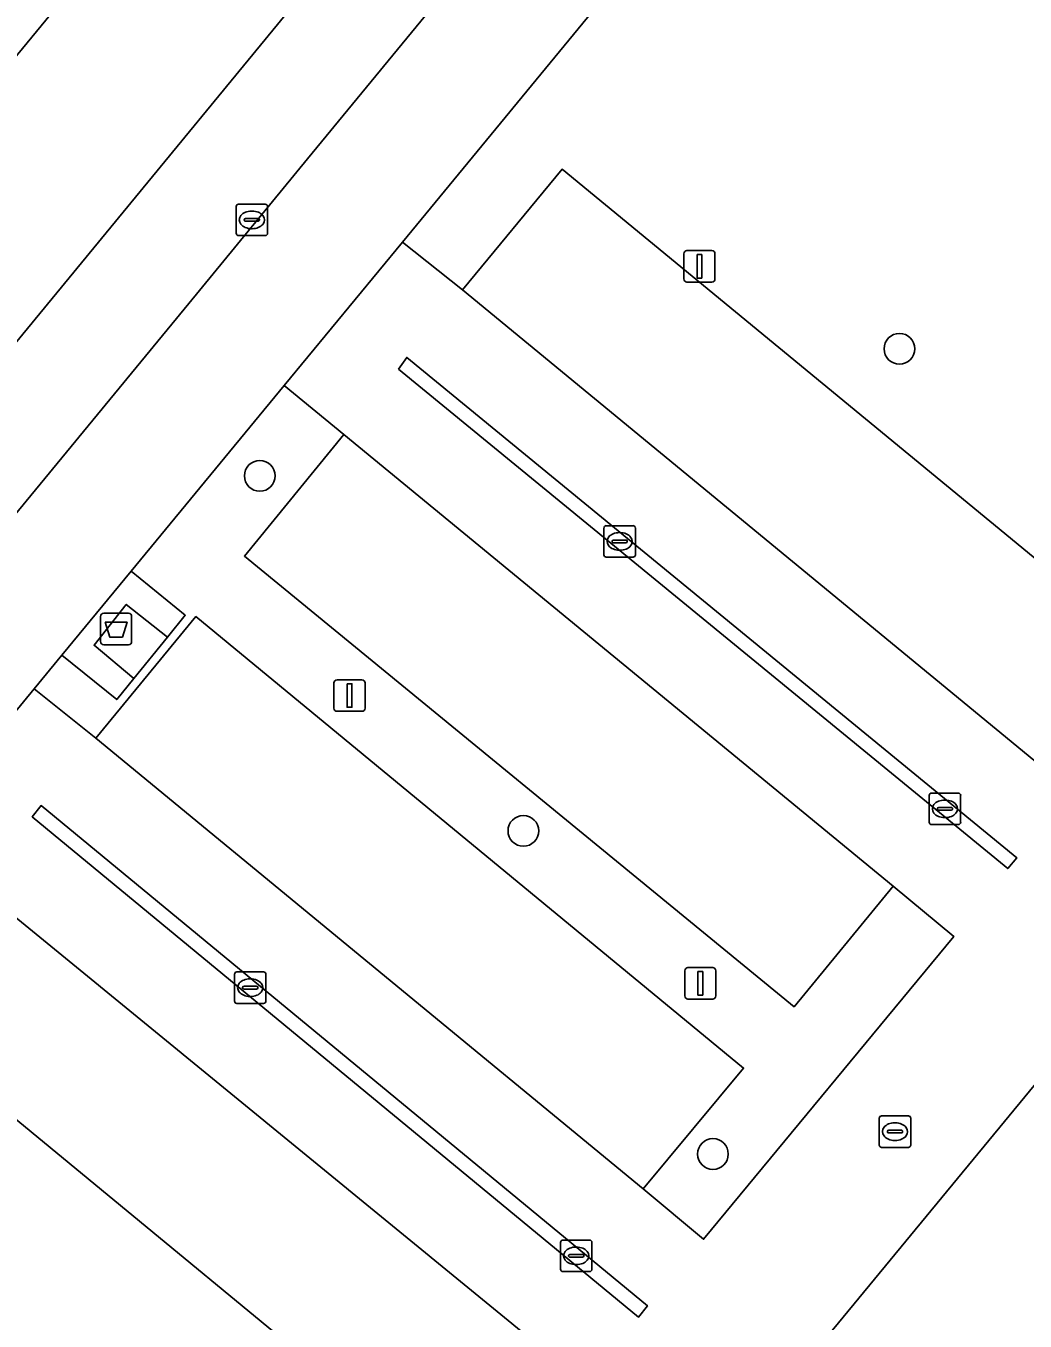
# Model space of a CAD drawing. Extents: x 155275 to 156265, y 382654 to 383635.
# Drawn here: x 155637.86 to 155669.65, y 383011.16 to 383052.36 of the extents above; entities that cross this region are included whole.
import ezdxf

# ---------------------------------------------------------------- set-up
doc = ezdxf.new("R2010")
doc.units = 0
for name, color, linetype in [('IMGEO_Afval_apart_plaats', 7, 'Continuous'), ('IMGEO_Berm_groen', 7, 'Continuous'), ('IMGEO_Boom', 7, 'Continuous'), ('IMGEO_Fietspad_gesloten', 7, 'Continuous'), ('IMGEO_Groenvoorziening', 7, 'Continuous'), ('IMGEO_Kolk', 7, 'Continuous'), ('IMGEO_Lichtmast', 7, 'Continuous'), ('IMGEO_Parkeervlak_open', 7, 'Continuous'), ('IMGEO_Rijbaan_lokaal_gesloten', 7, 'Continuous'), ('IMGEO_Voetpad_gesloten', 7, 'Continuous'), ('IMGEO_Voetpad_open', 7, 'Continuous')]:
    doc.layers.add(name, color=color, linetype=linetype)

msp = doc.modelspace()

# ---------------------------------------------------------------- linework, layer by layer
at = {"layer": 'IMGEO_Afval_apart_plaats'}
for p, q in [((155640.336, 383033.676), (155641.126, 383033.676)), ((155641.126, 383033.676), (155640.336, 383033.676)), ((155640.236, 383032.776), (155640.236, 383033.576)), ((155640.236, 383033.576), (155640.236, 383032.776)), ((155641.226, 383033.576), (155641.226, 383032.776)), ((155641.226, 383032.776), (155641.226, 383033.576)), ((155641.126, 383032.676), (155640.336, 383032.676)), ((155640.336, 383032.676), (155641.126, 383032.676))]:
    msp.add_line(p, q, dxfattribs=at)
msp.add_lwpolyline([(155640.379, 383033.39), (155641.083, 383033.39), (155640.934, 383032.92), (155640.528, 383032.92), (155640.379, 383033.39)], dxfattribs=at)
for centre, start, end in [((155640.336, 383033.576), 90, 180), ((155640.336, 383033.576), 90, 180), ((155641.126, 383033.576), 0, 90), ((155641.126, 383033.576), 360, 90), ((155640.336, 383032.776), 180, 270), ((155640.336, 383032.776), 180, 270), ((155641.126, 383032.776), 270, 0), ((155641.126, 383032.776), 270, 0)]:
    msp.add_arc(centre, 0.1, start, end, dxfattribs=at)
at = {"layer": 'IMGEO_Berm_groen'}
for points in [[(155679.74, 383093.59), (155711.442, 383132.126), (155708.331, 383136.749), (155705.062, 383133.055), (155702.244, 383129.715), (155696.136, 383122.234), (155669.504, 383090.181), (155602.123, 383008.412), (155578.449, 382979.563)], [(155586.774, 382980.583), (155589.051, 382983.35), (155679.74, 383093.59)]]:
    msp.add_lwpolyline(points, dxfattribs=at)
at = {"layer": 'IMGEO_Boom'}
for centre in [(155665.656, 383042.088), (155645.303, 383038.047), (155653.69, 383026.754), (155659.721, 383016.476)]:
    msp.add_circle(centre, 0.489, dxfattribs=at)
at = {"layer": 'IMGEO_Fietspad_gesloten'}
msp.add_lwpolyline([(155602.123, 383008.412), (155669.504, 383090.181), (155696.136, 383122.234), (155702.244, 383129.715), (155705.062, 383133.055), (155708.331, 383136.749), (155709.688, 383138.266), (155711.139, 383139.825), (155709.446, 383142.395), (155707.929, 383140.815), (155706.581, 383139.306), (155702.643, 383134.878), (155693.747, 383124.076), (155661.118, 383084.828), (155644.459, 383064.506), (155599.926, 383010.505), (155576.394, 382981.806), (155578.449, 382979.563)], close=True, dxfattribs=at)
at = {"layer": 'IMGEO_Groenvoorziening'}
for points in [[(155663.693, 383062.31), (155649.839, 383045.475), (155651.755, 383043.96), (155654.921, 383047.799), (155678.185, 383028.662), (155675.036, 383024.801), (155685.3, 383016.425), (155691.938, 383020.969)], [(155644.816, 383035.495), (155647.98, 383039.367), (155646.075, 383040.922), (155641.208, 383035.014), (155642.934, 383033.611), (155642.367, 383032.911), (155641.294, 383031.604), (155640.752, 383030.929), (155639.004, 383032.339), (155638.127, 383031.274), (155640.091, 383029.705), (155643.27, 383033.572), (155660.697, 383019.208), (155657.505, 383015.364), (155659.425, 383013.763), (155667.391, 383023.391), (155665.46, 383024.999), (155662.304, 383021.161)], [(155654.12, 383003.918), (155633.122, 383021.223), (155636.248, 383025.054), (155634.326, 383026.663), (155626.227, 383016.819), (155644.263, 382990.644), (155654.754, 383003.395)], [(155673.776, 383023.305), (155646.029, 382989.662), (155646.092, 382989.591), (155683.577, 383015.26)]]:
    msp.add_lwpolyline(points, close=True, dxfattribs=at)
at = {"layer": 'IMGEO_Kolk'}
for p, q in [((155644.551, 383045.762), (155644.551, 383046.614)), ((155644.626, 383046.688), (155645.478, 383046.688)), ((155645.039, 383046.468), (155645.064, 383046.468)), ((155645.552, 383046.614), (155645.552, 383045.762)), ((155644.81, 383046.182), (155644.81, 383046.194)), ((155645.248, 383046.145), (155644.85, 383046.145)), ((155644.853, 383046.231), (155645.251, 383046.231)), ((155645.294, 383046.194), (155645.294, 383046.182)), ((155645.478, 383045.688), (155644.626, 383045.688)), ((155645.062, 383045.908), (155645.037, 383045.908)), ((155656.253, 383035.536), (155656.253, 383036.388)), ((155656.328, 383036.462), (155657.18, 383036.462)), ((155656.741, 383036.242), (155656.766, 383036.242)), ((155657.254, 383036.388), (155657.254, 383035.536)), ((155656.512, 383035.956), (155656.512, 383035.968)), ((155656.95, 383035.919), (155656.552, 383035.919)), ((155656.555, 383036.005), (155656.953, 383036.005)), ((155656.764, 383035.682), (155656.739, 383035.682)), ((155656.996, 383035.968), (155656.996, 383035.956)), ((155657.18, 383035.462), (155656.328, 383035.462)), ((155666.602, 383027.029), (155666.602, 383027.881)), ((155666.677, 383027.955), (155667.529, 383027.955)), ((155667.603, 383027.881), (155667.603, 383027.029)), ((155666.861, 383027.449), (155666.861, 383027.461)), ((155666.904, 383027.498), (155667.302, 383027.498)), ((155667.09, 383027.735), (155667.115, 383027.735)), ((155667.345, 383027.461), (155667.345, 383027.449)), ((155667.299, 383027.412), (155666.901, 383027.412)), ((155667.113, 383027.175), (155667.088, 383027.175)), ((155667.529, 383026.955), (155666.677, 383026.955)), ((155644.499, 383021.341), (155644.499, 383022.193)), ((155644.574, 383022.267), (155645.426, 383022.267)), ((155645.5, 383022.193), (155645.5, 383021.341)), ((155644.758, 383021.761), (155644.758, 383021.773)), ((155645.196, 383021.724), (155644.798, 383021.724)), ((155644.801, 383021.81), (155645.199, 383021.81)), ((155644.987, 383022.047), (155645.012, 383022.047)), ((155645.242, 383021.773), (155645.242, 383021.761)), ((155645.426, 383021.267), (155644.574, 383021.267)), ((155645.01, 383021.487), (155644.985, 383021.487)), ((155665.013, 383016.762), (155665.013, 383017.614)), ((155665.088, 383017.688), (155665.94, 383017.688)), ((155666.014, 383017.614), (155666.014, 383016.762)), ((155665.272, 383017.182), (155665.272, 383017.194)), ((155665.71, 383017.145), (155665.312, 383017.145)), ((155665.315, 383017.231), (155665.713, 383017.231)), ((155665.501, 383017.468), (155665.526, 383017.468)), ((155665.756, 383017.194), (155665.756, 383017.182)), ((155665.524, 383016.908), (155665.499, 383016.908)), ((155665.94, 383016.688), (155665.088, 383016.688)), ((155654.871, 383012.812), (155654.871, 383013.664)), ((155654.946, 383013.738), (155655.798, 383013.738)), ((155655.359, 383013.518), (155655.384, 383013.518)), ((155655.872, 383013.664), (155655.872, 383012.812)), ((155655.13, 383013.232), (155655.13, 383013.244)), ((155655.568, 383013.195), (155655.17, 383013.195)), ((155655.173, 383013.281), (155655.571, 383013.281)), ((155655.614, 383013.244), (155655.614, 383013.232)), ((155655.798, 383012.738), (155654.946, 383012.738)), ((155655.382, 383012.958), (155655.357, 383012.958))]:
    msp.add_line(p, q, dxfattribs=at)
for points in [[(155644.551, 383045.762), (155644.551, 383046.614)], [(155644.626, 383046.688), (155645.478, 383046.688)], [(155645.552, 383046.614), (155645.552, 383045.762)], [(155645.478, 383045.688), (155644.626, 383045.688)], [(155656.253, 383035.536), (155656.253, 383036.388)], [(155656.328, 383036.462), (155657.18, 383036.462)], [(155657.254, 383036.388), (155657.254, 383035.536)], [(155657.18, 383035.462), (155656.328, 383035.462)], [(155666.602, 383027.029), (155666.602, 383027.881)], [(155666.677, 383027.955), (155667.529, 383027.955)], [(155667.603, 383027.881), (155667.603, 383027.029)], [(155667.529, 383026.955), (155666.677, 383026.955)], [(155644.499, 383021.341), (155644.499, 383022.193)], [(155644.574, 383022.267), (155645.426, 383022.267)], [(155645.5, 383022.193), (155645.5, 383021.341)], [(155645.426, 383021.267), (155644.574, 383021.267)], [(155665.013, 383016.762), (155665.013, 383017.614)], [(155665.088, 383017.688), (155665.94, 383017.688)], [(155666.014, 383017.614), (155666.014, 383016.762)], [(155665.94, 383016.688), (155665.088, 383016.688)], [(155654.871, 383012.812), (155654.871, 383013.664)], [(155654.946, 383013.738), (155655.798, 383013.738)], [(155655.872, 383013.664), (155655.872, 383012.812)], [(155655.798, 383012.738), (155654.946, 383012.738)]]:
    msp.add_lwpolyline(points, dxfattribs=at)
for centre, radius, start, end in [((155644.628, 383046.612), 0.0765, 91.552, 178.448), ((155644.628, 383046.612), 0.0765, 91.552, 178.448), ((155645.476, 383046.612), 0.0765, 1.552, 88.448), ((155645.476, 383046.612), 0.0765, 1.552, 88.448), ((155644.85, 383046.191), 0.0403, 85.8775, 175.7526), ((155644.847, 383046.181), 0.0366, 178.938, 274.7102), ((155645.251, 383046.188), 0.043, 264.8664, 352.4533), ((155645.255, 383046.193), 0.0386, 1.7309, 96.639), ((155644.628, 383045.764), 0.0765, 181.552, 268.448), ((155644.628, 383045.764), 0.0765, 181.552, 268.448), ((155645.476, 383045.764), 0.0765, 271.552, 358.448), ((155645.476, 383045.764), 0.0765, 271.552, 358.448), ((155656.33, 383036.386), 0.0765, 91.552, 178.448), ((155656.33, 383036.386), 0.0765, 91.552, 178.448), ((155657.178, 383036.386), 0.0765, 1.552, 88.448), ((155657.178, 383036.386), 0.0765, 1.552, 88.448), ((155656.552, 383035.965), 0.0403, 85.8775, 175.7526), ((155656.549, 383035.955), 0.0366, 178.938, 274.7102), ((155656.953, 383035.962), 0.043, 264.8664, 352.4533), ((155656.957, 383035.967), 0.0386, 1.7309, 96.639), ((155656.33, 383035.538), 0.0765, 181.552, 268.448), ((155656.33, 383035.538), 0.0765, 181.552, 268.448), ((155657.178, 383035.538), 0.0765, 271.552, 358.448), ((155657.178, 383035.538), 0.0765, 271.552, 358.448), ((155666.679, 383027.879), 0.0765, 91.552, 178.448), ((155666.679, 383027.879), 0.0765, 91.552, 178.448), ((155667.527, 383027.879), 0.0765, 1.552, 88.448), ((155667.527, 383027.879), 0.0765, 1.552, 88.448), ((155666.901, 383027.458), 0.0403, 85.8775, 175.7526), ((155666.898, 383027.448), 0.0366, 178.938, 274.7102), ((155667.302, 383027.455), 0.043, 264.8664, 352.4533), ((155667.306, 383027.46), 0.0386, 1.7309, 96.639), ((155666.679, 383027.031), 0.0765, 181.552, 268.448), ((155666.679, 383027.031), 0.0765, 181.552, 268.448), ((155667.527, 383027.031), 0.0765, 271.552, 358.448), ((155667.527, 383027.031), 0.0765, 271.552, 358.448), ((155644.576, 383022.191), 0.0765, 91.552, 178.448), ((155644.576, 383022.191), 0.0765, 91.552, 178.448), ((155645.424, 383022.191), 0.0765, 1.552, 88.448), ((155645.424, 383022.191), 0.0765, 1.552, 88.448), ((155644.798, 383021.77), 0.0403, 85.8775, 175.7526), ((155644.795, 383021.76), 0.0366, 178.938, 274.7102), ((155645.199, 383021.767), 0.043, 264.8664, 352.4533), ((155645.203, 383021.772), 0.0386, 1.7309, 96.639), ((155644.576, 383021.343), 0.0765, 181.552, 268.448), ((155644.576, 383021.343), 0.0765, 181.552, 268.448), ((155645.424, 383021.343), 0.0765, 271.552, 358.448), ((155645.424, 383021.343), 0.0765, 271.552, 358.448), ((155665.09, 383017.612), 0.0765, 91.552, 178.448), ((155665.09, 383017.612), 0.0765, 91.552, 178.448), ((155665.938, 383017.612), 0.0765, 1.552, 88.448), ((155665.938, 383017.612), 0.0765, 1.552, 88.448), ((155665.312, 383017.191), 0.0403, 85.8775, 175.7526), ((155665.309, 383017.181), 0.0366, 178.938, 274.7102), ((155665.713, 383017.188), 0.043, 264.8664, 352.4533), ((155665.717, 383017.193), 0.0386, 1.7309, 96.639), ((155665.09, 383016.764), 0.0765, 181.552, 268.448), ((155665.09, 383016.764), 0.0765, 181.552, 268.448), ((155665.938, 383016.764), 0.0765, 271.552, 358.448), ((155665.938, 383016.764), 0.0765, 271.552, 358.448), ((155654.948, 383013.662), 0.0765, 91.552, 178.448), ((155654.948, 383013.662), 0.0765, 91.552, 178.448), ((155655.796, 383013.662), 0.0765, 1.552, 88.448), ((155655.796, 383013.662), 0.0765, 1.552, 88.448), ((155655.17, 383013.241), 0.0403, 85.8775, 175.7526), ((155655.167, 383013.231), 0.0366, 178.938, 274.7102), ((155655.571, 383013.238), 0.043, 264.8664, 352.4533), ((155655.575, 383013.243), 0.0386, 1.7309, 96.639), ((155654.948, 383012.814), 0.0765, 181.552, 268.448), ((155654.948, 383012.814), 0.0765, 181.552, 268.448), ((155655.796, 383012.814), 0.0765, 271.552, 358.448), ((155655.796, 383012.814), 0.0765, 271.552, 358.448)]:
    msp.add_arc(centre, radius, start, end, dxfattribs=at)
for centre, major_axis, ratio, start_param, end_param in [((155645.038, 383046.188), (-0.387, 0.002), 0.722429, 4.712389, 7.853982), ((155645.063, 383046.188), (-0.39, 0.002), 0.717154, 1.570796, 4.712389), ((155656.74, 383035.962), (-0.387, 0.002), 0.722429, 4.712389, 7.853982), ((155656.765, 383035.962), (-0.39, 0.002), 0.717154, 1.570796, 4.712389), ((155667.089, 383027.455), (-0.387, 0.002), 0.722429, 4.712389, 7.853982), ((155667.114, 383027.455), (-0.39, 0.002), 0.717154, 1.570796, 4.712389), ((155644.986, 383021.767), (-0.387, 0.002), 0.722429, 4.712389, 7.853982), ((155645.011, 383021.767), (-0.39, 0.002), 0.717154, 1.570796, 4.712389), ((155665.5, 383017.188), (-0.387, 0.002), 0.722429, 4.712389, 7.853982), ((155665.525, 383017.188), (-0.39, 0.002), 0.717154, 1.570796, 4.712389), ((155655.358, 383013.238), (-0.387, 0.002), 0.722429, 4.712389, 7.853982), ((155655.383, 383013.238), (-0.39, 0.002), 0.717154, 1.570796, 4.712389)]:
    msp.add_ellipse(centre, major_axis=major_axis, ratio=ratio, start_param=start_param, end_param=end_param, dxfattribs=at)
at = {"layer": 'IMGEO_Lichtmast'}
for p, q in [((155658.895, 383045.211), (155659.685, 383045.211)), ((155659.685, 383045.211), (155658.895, 383045.211)), ((155658.795, 383044.311), (155658.795, 383045.111)), ((155658.795, 383045.111), (155658.795, 383044.311)), ((155659.785, 383045.111), (155659.785, 383044.311)), ((155659.785, 383044.311), (155659.785, 383045.111)), ((155659.685, 383044.211), (155658.895, 383044.211)), ((155658.895, 383044.211), (155659.685, 383044.211)), ((155647.762, 383031.559), (155648.552, 383031.559)), ((155648.552, 383031.559), (155647.762, 383031.559)), ((155647.662, 383030.659), (155647.662, 383031.459)), ((155647.662, 383031.459), (155647.662, 383030.659)), ((155648.652, 383031.459), (155648.652, 383030.659)), ((155648.652, 383030.659), (155648.652, 383031.459)), ((155648.552, 383030.559), (155647.762, 383030.559)), ((155647.762, 383030.559), (155648.552, 383030.559)), ((155658.825, 383021.504), (155658.825, 383022.304)), ((155658.825, 383022.304), (155658.825, 383021.504)), ((155658.925, 383022.404), (155659.715, 383022.404)), ((155659.715, 383022.404), (155658.925, 383022.404)), ((155659.815, 383022.304), (155659.815, 383021.504)), ((155659.815, 383021.504), (155659.815, 383022.304)), ((155659.715, 383021.404), (155658.925, 383021.404)), ((155658.925, 383021.404), (155659.715, 383021.404))]:
    msp.add_line(p, q, dxfattribs=at)
for points in [[(155659.215, 383045.086), (155659.365, 383045.086), (155659.365, 383044.336), (155659.215, 383044.336), (155659.215, 383045.086)], [(155648.082, 383031.434), (155648.232, 383031.434), (155648.232, 383030.684), (155648.082, 383030.684), (155648.082, 383031.434)], [(155659.245, 383022.279), (155659.395, 383022.279), (155659.395, 383021.529), (155659.245, 383021.529), (155659.245, 383022.279)]]:
    msp.add_lwpolyline(points, dxfattribs=at)
for centre, start, end in [((155658.895, 383045.111), 90, 180), ((155658.895, 383045.111), 90, 180), ((155659.685, 383045.111), 0, 90), ((155659.685, 383045.111), 360, 90), ((155658.895, 383044.311), 180, 270), ((155658.895, 383044.311), 180, 270), ((155659.685, 383044.311), 270, 0), ((155659.685, 383044.311), 270, 0), ((155647.762, 383031.459), 90, 180), ((155647.762, 383031.459), 90, 180), ((155648.552, 383031.459), 0, 90), ((155648.552, 383031.459), 360, 90), ((155647.762, 383030.659), 180, 270), ((155647.762, 383030.659), 180, 270), ((155648.552, 383030.659), 270, 0), ((155648.552, 383030.659), 270, 0), ((155658.925, 383022.304), 90, 180), ((155658.925, 383022.304), 90, 180), ((155659.715, 383022.304), 0, 90), ((155659.715, 383022.304), 360, 90), ((155658.925, 383021.504), 180, 270), ((155658.925, 383021.504), 180, 270), ((155659.715, 383021.504), 270, 0), ((155659.715, 383021.504), 270, 0)]:
    msp.add_arc(centre, 0.1, start, end, dxfattribs=at)
at = {"layer": 'IMGEO_Parkeervlak_open'}
for points in [[(155651.755, 383043.96), (155675.036, 383024.801), (155678.185, 383028.662), (155654.921, 383047.799)], [(155647.98, 383039.367), (155644.816, 383035.495), (155662.304, 383021.161), (155665.46, 383024.999)], [(155643.27, 383033.572), (155640.091, 383029.705), (155657.505, 383015.364), (155660.697, 383019.208)], [(155636.248, 383025.054), (155633.122, 383021.223), (155654.12, 383003.918), (155657.297, 383007.826)]]:
    msp.add_lwpolyline(points, close=True, dxfattribs=at)
at = {"layer": 'IMGEO_Rijbaan_lokaal_gesloten'}
msp.add_lwpolyline([(155712.754, 383133.721), (155711.442, 383132.126), (155679.74, 383093.59), (155589.051, 382983.35), (155591.698, 382981.075), (155596.474, 382986.965), (155631.252, 383029.213), (155635.105, 383033.893), (155643.042, 383043.534), (155646.823, 383048.128), (155682.427, 383091.379)], dxfattribs=at)
at = {"layer": 'IMGEO_Voetpad_gesloten'}
msp.add_lwpolyline([(155641.294, 383031.604), (155642.367, 383032.911), (155641.054, 383033.957), (155640.033, 383032.659)], close=True, dxfattribs=at)
at = {"layer": 'IMGEO_Voetpad_open'}
for points in [[(155708.323, 383122.836), (155682.427, 383091.379), (155646.823, 383048.128), (155643.042, 383043.534), (155635.105, 383033.893), (155631.252, 383029.213), (155596.474, 382986.965), (155591.698, 382981.075), (155586.805, 382975.087)], [(155641.208, 383035.014), (155646.075, 383040.922), (155649.839, 383045.475), (155663.693, 383062.31), (155667.686, 383067.169), (155673.789, 383074.572), (155688.288, 383092.165), (155691.311, 383095.856), (155695.788, 383101.322), (155696.789, 383102.582), (155700.795, 383107.463), (155710.18, 383118.898), (155711.557, 383120.441)], [(155586.051, 382968.185), (155599.543, 382984.601), (155601.104, 382986.305), (155604.5, 382990.422), (155616.181, 383004.585), (155622.291, 383012.029), (155626.227, 383016.819), (155634.326, 383026.663), (155638.127, 383031.274), (155639.004, 383032.339), (155641.208, 383035.014)]]:
    msp.add_lwpolyline(points, dxfattribs=at)
for points in [[(155673.776, 383023.305), (155683.577, 383015.26), (155685.3, 383016.425), (155675.036, 383024.801), (155651.755, 383043.96), (155649.839, 383045.475), (155646.075, 383040.922), (155647.98, 383039.367), (155665.46, 383024.999), (155667.391, 383023.391), (155659.425, 383013.763), (155657.505, 383015.364), (155640.091, 383029.705), (155638.127, 383031.274), (155634.326, 383026.663), (155636.248, 383025.054), (155657.297, 383007.826), (155654.12, 383003.918), (155654.754, 383003.395), (155644.263, 382990.644), (155646.029, 382989.662)], [(155649.712, 383041.444), (155669.102, 383025.557), (155669.39, 383025.899), (155649.98, 383041.815)], [(155649.712, 383041.444), (155649.98, 383041.815), (155669.39, 383025.899), (155669.102, 383025.557)], [(155642.367, 383032.911), (155642.934, 383033.611), (155641.208, 383035.014), (155639.004, 383032.339), (155640.752, 383030.929), (155641.294, 383031.604), (155640.033, 383032.659), (155641.054, 383033.957)], [(155638.344, 383027.558), (155638.062, 383027.206), (155657.353, 383011.29), (155657.636, 383011.648)], [(155657.636, 383011.648), (155657.353, 383011.29), (155638.062, 383027.206), (155638.344, 383027.558)]]:
    msp.add_lwpolyline(points, close=True, dxfattribs=at)

doc.saveas('drawing.dxf')
